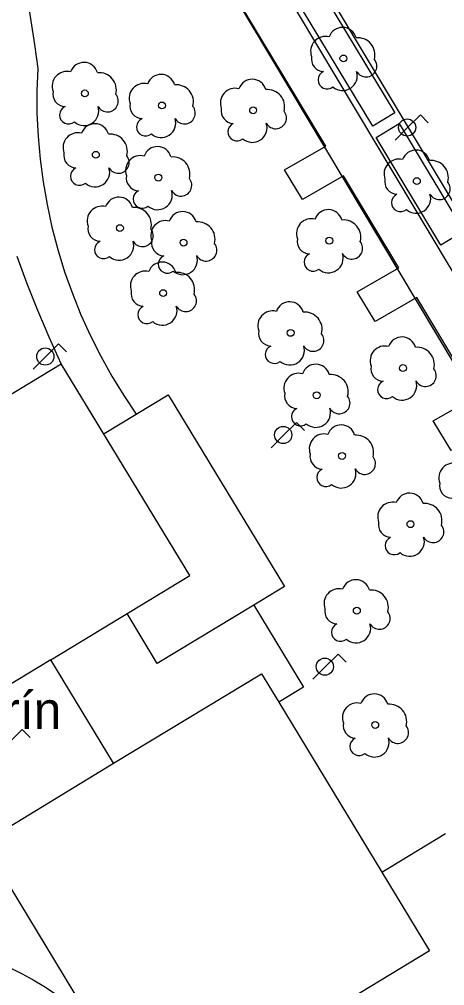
# Model space of a CAD drawing. Extents: x 282771 to 285132, y 4823109 to 4825496.
# Drawn here: x 283998.6 to 284030.1, y 4823765.2 to 4823836.8 of the extents above; entities that cross this region are included whole.
import ezdxf

# ---------------------------------------------------------------- set-up
doc = ezdxf.new("R2010")
doc.units = 0
for name, color, linetype in [('ACERA-BORDILLO', 7, 'Continuous'), ('ACERA-INTERIOR', 7, 'Continuous'), ('ARBOL', 7, 'Continuous'), ('FAROLA', 7, 'Continuous'), ('PARQUE-JARDIN-AREA', 7, 'Continuous'), ('PARQUE-JARDIN-TEXTO', 7, 'Continuous'), ('ZONA-VERDE', 7, 'Continuous')]:
    doc.layers.add(name, color=color, linetype=linetype)

msp = doc.modelspace()

# ---------------------------------------------------------------- linework, layer by layer
at = {"layer": 'ACERA-BORDILLO'}
msp.add_lwpolyline([(284107.418, 4823694.617), (284047.309, 4823795.557), (284010.231, 4823857.395), (284012.748, 4823859.51), (284005.238, 4823871.117), (284003.988, 4823872.443), (284003.346, 4823872.978), (284002.84, 4823873.348), (284002.403, 4823873.66), (284001.936, 4823873.991), (284001.245, 4823874.292), (284000.759, 4823874.516), (284000.014, 4823874.736), (283998.115, 4823875.096)], dxfattribs=at)
at = {"layer": 'ACERA-INTERIOR'}
for points in [[(284107.418, 4823694.617), (284104.983, 4823693.476), (284044.169, 4823795.557), (284033.179, 4823813.907), (284026.259, 4823825.436), (284006.768, 4823858.098), (284011.71, 4823861.115)], [(284000.94, 4823789.353), (284011.218, 4823795.585), (284001.711, 4823811.264)], [(284004.895, 4823806.093), (284007.259, 4823807.526)], [(284015.948, 4823793.394), (284008.818, 4823789.071), (284006.576, 4823792.77)], [(284005.586, 4823781.689), (284016.525, 4823788.321), (284017.802, 4823786.215)], [(284025.427, 4823773.638), (284028.968, 4823767.798), (284008.378, 4823755.315), (284003.957, 4823762.606), (284001.82, 4823761.31)]]:
    msp.add_lwpolyline(points, dxfattribs=at)
at = {"layer": 'ARBOL'}
for centre in [(284022.589, 4823833.856), (284003.459, 4823831.266), (284009.159, 4823830.376), (284015.908, 4823830.021), (284004.269, 4823826.726), (284008.899, 4823825.036), (284028.019, 4823824.776), (284006.049, 4823821.296), (284010.759, 4823820.226), (284021.544, 4823820.37), (284009.249, 4823816.487), (284018.679, 4823813.547), (284026.988, 4823810.944), (284020.609, 4823808.927), (284022.489, 4823804.437), (284027.549, 4823799.387), (284023.579, 4823792.977), (284024.939, 4823784.527)]:
    msp.add_circle(centre, 0.255, dxfattribs=at)
for centre, radius, start, end in [((284022.519, 4823835.116), 1.038, 15.64228, 161.38435), ((284021.259, 4823834.386), 1.097, 75.4318, 200.55608), ((284023.649, 4823834.116), 1.272, 345.03273, 95.79925), ((284021.149, 4823833.816), 0.935, 168.59898, 268.13236), ((284003.389, 4823832.526), 1.038, 15.64228, 161.38435), ((284024.259, 4823833.286), 0.797, 208.96246, 38.99103), ((284002.129, 4823831.796), 1.097, 75.4318, 200.55608), ((284004.519, 4823831.526), 1.272, 345.03273, 95.79925), ((284009.089, 4823831.636), 1.038, 15.64228, 161.38435), ((284021.389, 4823832.266), 0.672, 113.73672, 309.4725), ((284022.529, 4823832.566), 1.086, 228.95447, 17.92796), ((284007.829, 4823830.906), 1.097, 75.4318, 200.55608), ((284010.219, 4823830.636), 1.272, 345.03273, 95.79925), ((284015.838, 4823831.281), 1.038, 15.64228, 161.38435), ((284002.019, 4823831.226), 0.935, 168.59898, 268.13236), ((284005.129, 4823830.696), 0.797, 208.96246, 38.99103), ((284014.578, 4823830.551), 1.097, 75.4318, 200.55608), ((284016.968, 4823830.281), 1.272, 345.03273, 95.79925), ((284003.399, 4823829.976), 1.086, 228.95447, 17.92796), ((284007.719, 4823830.336), 0.935, 168.59898, 268.13236), ((284010.829, 4823829.806), 0.797, 208.96246, 38.99103), ((284002.259, 4823829.676), 0.672, 113.73672, 309.4725), ((284014.468, 4823829.981), 0.935, 168.59898, 268.13236), ((284017.578, 4823829.451), 0.797, 208.96246, 38.99103), ((284004.199, 4823827.986), 1.038, 15.64228, 161.38435), ((284007.959, 4823828.786), 0.672, 113.73672, 309.4725), ((284009.099, 4823829.086), 1.086, 228.95447, 17.92796), ((284014.708, 4823828.431), 0.672, 113.73672, 309.4725), ((284015.848, 4823828.731), 1.086, 228.95447, 17.92796), ((284002.939, 4823827.256), 1.097, 75.4318, 200.55608), ((284005.329, 4823826.986), 1.272, 345.03273, 95.79925), ((284002.829, 4823826.686), 0.935, 168.59898, 268.13236), ((284008.829, 4823826.296), 1.038, 15.64228, 161.38435), ((284027.949, 4823826.036), 1.038, 15.64228, 161.38435), ((284005.939, 4823826.156), 0.797, 208.96246, 38.99103), ((284007.569, 4823825.566), 1.097, 75.4318, 200.55608), ((284009.959, 4823825.296), 1.272, 345.03273, 95.79925), ((284026.689, 4823825.306), 1.097, 75.4318, 200.55608), ((284029.079, 4823825.036), 1.272, 345.03273, 95.79925), ((284003.069, 4823825.136), 0.672, 113.73672, 309.4725), ((284004.209, 4823825.436), 1.086, 228.95447, 17.92796), ((284007.459, 4823824.996), 0.935, 168.59898, 268.13236), ((284010.569, 4823824.466), 0.797, 208.96246, 38.99103), ((284026.579, 4823824.736), 0.935, 168.59898, 268.13236), ((284029.689, 4823824.206), 0.797, 208.96246, 38.99103), ((284007.699, 4823823.446), 0.672, 113.73672, 309.4725), ((284008.839, 4823823.746), 1.086, 228.95447, 17.92796), ((284005.979, 4823822.556), 1.038, 15.64228, 161.38435), ((284026.819, 4823823.186), 0.672, 113.73672, 309.4725), ((284027.959, 4823823.486), 1.086, 228.95447, 17.92796), ((284004.719, 4823821.826), 1.097, 75.4318, 200.55608), ((284007.109, 4823821.556), 1.272, 345.03273, 95.79925), ((284010.689, 4823821.486), 1.038, 15.64228, 161.38435), ((284021.474, 4823821.63), 1.038, 15.64228, 161.38435), ((284009.429, 4823820.756), 1.097, 75.4318, 200.55608), ((284011.819, 4823820.486), 1.272, 345.03273, 95.79925), ((284020.214, 4823820.9), 1.097, 75.4318, 200.55608), ((284022.604, 4823820.63), 1.272, 345.03273, 95.79925), ((284004.609, 4823821.256), 0.935, 168.59898, 268.13236), ((284007.719, 4823820.726), 0.797, 208.96246, 38.99103), ((284004.849, 4823819.706), 0.672, 113.73672, 309.4725), ((284005.989, 4823820.006), 1.086, 228.95447, 17.92796), ((284009.319, 4823820.186), 0.935, 168.59898, 268.13236), ((284020.104, 4823820.33), 0.935, 168.59898, 268.13236), ((284023.214, 4823819.8), 0.797, 208.96246, 38.99103), ((284012.429, 4823819.656), 0.797, 208.96246, 38.99103), ((284009.559, 4823818.636), 0.672, 113.73672, 309.4725), ((284010.699, 4823818.936), 1.086, 228.95447, 17.92796), ((284020.344, 4823818.78), 0.672, 113.73672, 309.4725), ((284021.484, 4823819.08), 1.086, 228.95447, 17.92796), ((284009.179, 4823817.747), 1.038, 15.64228, 161.38435), ((284007.919, 4823817.017), 1.097, 75.4318, 200.55608), ((284010.309, 4823816.747), 1.272, 345.03273, 95.79925), ((284007.809, 4823816.447), 0.935, 168.59898, 268.13236), ((284010.919, 4823815.917), 0.797, 208.96246, 38.99103), ((284008.049, 4823814.897), 0.672, 113.73672, 309.4725), ((284009.189, 4823815.197), 1.086, 228.95447, 17.92796), ((284018.609, 4823814.807), 1.038, 15.64228, 161.38435), ((284017.349, 4823814.077), 1.097, 75.4318, 200.55608), ((284019.739, 4823813.807), 1.272, 345.03273, 95.79925), ((284017.239, 4823813.507), 0.935, 168.59898, 268.13236), ((284020.349, 4823812.977), 0.797, 208.96246, 38.99103), ((284026.918, 4823812.204), 1.038, 15.64228, 161.38435), ((284017.479, 4823811.957), 0.672, 113.73672, 309.4725), ((284018.619, 4823812.257), 1.086, 228.95447, 17.92796), ((284025.658, 4823811.474), 1.097, 75.4318, 200.55608), ((284028.048, 4823811.204), 1.272, 345.03273, 95.79925), ((284020.539, 4823810.187), 1.038, 15.64228, 161.38435), ((284025.548, 4823810.904), 0.935, 168.59898, 268.13236), ((284019.279, 4823809.457), 1.097, 75.4318, 200.55608), ((284021.669, 4823809.187), 1.272, 345.03273, 95.79925), ((284028.658, 4823810.374), 0.797, 208.96246, 38.99103), ((284025.788, 4823809.354), 0.672, 113.73672, 309.4725), ((284026.928, 4823809.654), 1.086, 228.95447, 17.92796), ((284019.169, 4823808.887), 0.935, 168.59898, 268.13236), ((284022.279, 4823808.357), 0.797, 208.96246, 38.99103), ((284019.409, 4823807.337), 0.672, 113.73672, 309.4725), ((284020.549, 4823807.637), 1.086, 228.95447, 17.92796), ((284022.419, 4823805.697), 1.038, 15.64228, 161.38435), ((284021.159, 4823804.967), 1.097, 75.4318, 200.55608), ((284023.549, 4823804.697), 1.272, 345.03273, 95.79925), ((284021.049, 4823804.397), 0.935, 168.59898, 268.13236), ((284024.159, 4823803.867), 0.797, 208.96246, 38.99103), ((284030.748, 4823802.813), 1.097, 75.4318, 200.55608), ((284021.289, 4823802.847), 0.672, 113.73672, 309.4725), ((284022.429, 4823803.147), 1.086, 228.95447, 17.92796), ((284030.638, 4823802.243), 0.935, 168.59898, 268.13236), ((284026.219, 4823799.917), 1.097, 75.4318, 200.55608), ((284027.479, 4823800.647), 1.038, 15.64228, 161.38435), ((284028.609, 4823799.647), 1.272, 345.03273, 95.79925), ((284026.109, 4823799.347), 0.935, 168.59898, 268.13236), ((284029.219, 4823798.817), 0.797, 208.96246, 38.99103), ((284026.349, 4823797.797), 0.672, 113.73672, 309.4725), ((284027.489, 4823798.097), 1.086, 228.95447, 17.92796), ((284023.509, 4823794.237), 1.038, 15.64228, 161.38435), ((284022.249, 4823793.507), 1.097, 75.4318, 200.55608), ((284024.639, 4823793.237), 1.272, 345.03273, 95.79925), ((284022.139, 4823792.937), 0.935, 168.59898, 268.13236), ((284025.249, 4823792.407), 0.797, 208.96246, 38.99103), ((284022.379, 4823791.387), 0.672, 113.73672, 309.4725), ((284023.519, 4823791.687), 1.086, 228.95447, 17.92796), ((284024.869, 4823785.787), 1.038, 15.64228, 161.38435), ((284023.609, 4823785.057), 1.097, 75.4318, 200.55608), ((284025.999, 4823784.787), 1.272, 345.03273, 95.79925), ((284023.499, 4823784.487), 0.935, 168.59898, 268.13236), ((284026.609, 4823783.957), 0.797, 208.96246, 38.99103), ((284023.739, 4823782.937), 0.672, 113.73672, 309.4725), ((284024.879, 4823783.237), 1.086, 228.95447, 17.92796)]:
    msp.add_arc(centre, radius, start, end, dxfattribs=at)
at = {"layer": 'FAROLA'}
for p, q in [((284028.279, 4823829.676), (284027.339, 4823828.746)), ((284028.869, 4823829.086), (284028.279, 4823829.676)), ((284027.339, 4823828.746), (284026.409, 4823827.806)), ((284001.511, 4823812.723), (284000.571, 4823811.793)), ((284002.101, 4823812.133), (284001.511, 4823812.723)), ((284000.571, 4823811.793), (283999.641, 4823810.853)), ((284019.113, 4823806.918), (284018.173, 4823805.988)), ((284019.703, 4823806.328), (284019.113, 4823806.918)), ((284018.173, 4823805.988), (284017.243, 4823805.048)), ((284022.192, 4823789.773), (284021.252, 4823788.843)), ((284022.782, 4823789.183), (284022.192, 4823789.773)), ((284021.252, 4823788.843), (284020.322, 4823787.903)), ((283998.822, 4823784.18), (283997.882, 4823783.25)), ((283999.412, 4823783.59), (283998.822, 4823784.18))]:
    msp.add_line(p, q, dxfattribs=at)
for centre in [(284027.299, 4823828.746), (284000.531, 4823811.793), (284018.133, 4823805.988), (284021.212, 4823788.843)]:
    msp.add_circle(centre, 0.637, dxfattribs=at)
at = {"layer": 'PARQUE-JARDIN-AREA'}
msp.add_lwpolyline([(283897.344, 4823791.315), (283954.505, 4823822.966), (283993.905, 4823845.086), (284006.275, 4823852.286), (284060.894, 4823760.846), (284064.724, 4823754.436), (284094.083, 4823705.346), (284071.403, 4823692.625), (284054.033, 4823682.885), (284044.203, 4823700.165), (284034.404, 4823717.395), (284023.134, 4823737.225), (284000.474, 4823724.325), (283973.883, 4823709.194), (283923.768, 4823680.665), (283920.428, 4823686.59), (283912.522, 4823699.468), (283936.689, 4823713.41), (283918.951, 4823744.095), (283923.637, 4823746.196)], close=True, dxfattribs=at)
at = {"layer": 'ZONA-VERDE'}
for p, q in [((284021.215, 4823838.432), (284026.397, 4823829.83)), ((284024.754, 4823828.84), (284019.572, 4823837.443)), ((284026.397, 4823829.83), (284024.754, 4823828.84)), ((284025.001, 4823828.006), (284026.705, 4823829.033)), ((284026.705, 4823829.033), (284031.502, 4823821.07)), ((284029.797, 4823820.043), (284025.001, 4823828.006)), ((284031.502, 4823821.07), (284029.797, 4823820.043))]:
    msp.add_line(p, q, dxfattribs=at)
for points in [[(284037.074, 4823800.968), (284033.709, 4823806.634), (284030.562, 4823804.828), (284029.239, 4823807.026), (284032.398, 4823808.839), (284030.689, 4823811.717), (284028.018, 4823816.157), (284024.934, 4823814.388), (284023.612, 4823816.586), (284026.695, 4823818.356), (284022.6, 4823825.164), (284019.556, 4823823.417), (284018.234, 4823825.616), (284021.277, 4823827.363), (284006.279, 4823852.296), (283997.371, 4823847.113)], [(283999.18, 4823838.402), (283999.467, 4823836.646), (283999.729, 4823834.885), (283999.966, 4823833.122), (283999.907, 4823831.454), (283999.916, 4823829.775), (283999.996, 4823828.089), (284000.146, 4823826.401), (284000.367, 4823824.714), (284000.66, 4823823.034), (284001.023, 4823821.364), (284001.457, 4823819.71), (284001.96, 4823818.075), (284002.531, 4823816.465), (284003.168, 4823814.882), (284003.869, 4823813.332), (284004.631, 4823811.818), (284005.452, 4823810.343), (284006.329, 4823808.912), (284007.259, 4823807.526), (284009.622, 4823808.959), (284018.223, 4823794.773), (284015.948, 4823793.394), (284019.629, 4823787.323), (284017.802, 4823786.215), (284025.427, 4823773.638), (284030.149, 4823776.502)], [(283986.274, 4823801.904), (284001.711, 4823811.264), (284000.825, 4823813.216), (283999.986, 4823815.189), (283999.197, 4823817.182), (283998.456, 4823819.194)], [(283995.935, 4823775.837), (284005.586, 4823781.689), (284000.94, 4823789.353), (283995.781, 4823786.225)], [(283989.858, 4823769.957), (283990.142, 4823769.82), (283990.404, 4823769.624), (283990.626, 4823769.374), (283990.793, 4823769.085), (283990.897, 4823768.775), (283990.917, 4823768.619), (283991.819, 4823768.479), (283992.72, 4823768.304), (283993.617, 4823768.095), (283994.509, 4823767.85), (283995.393, 4823767.57), (283996.268, 4823767.255), (283997.132, 4823766.907), (283997.982, 4823766.525), (283998.816, 4823766.111), (283999.634, 4823765.665), (284000.432, 4823765.189), (284001.21, 4823764.683), (284001.965, 4823764.15), (284002.697, 4823763.59), (284003.404, 4823763.005), (284003.957, 4823762.606), (283995.935, 4823775.837)]]:
    msp.add_lwpolyline(points, dxfattribs=at)

# ---------------------------------------------------------------- texts
at = {"layer": 'PARQUE-JARDIN-TEXTO'}
msp.add_text('Parque del Doctor Juan Negrín', height=2.75, dxfattribs=at).set_placement((283951.024, 4823784.237))

doc.saveas('drawing.dxf')
